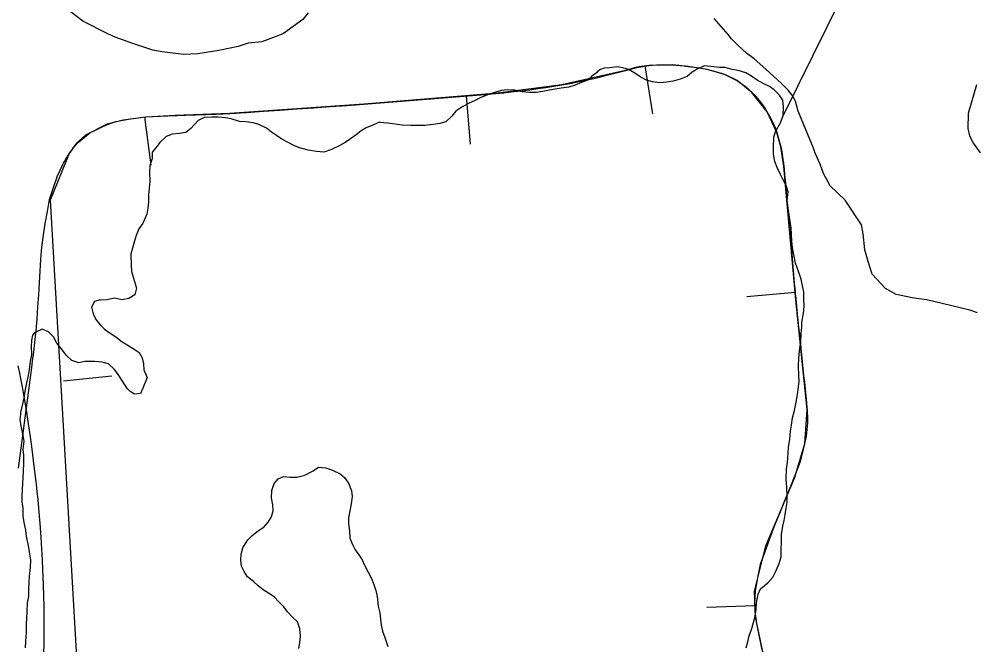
# Model space of a CAD drawing. Extents: x 3180038 to 3217926, y 922069 to 947485.
# Drawn here: x 3193594.3 to 3194087.4, y 941823.9 to 942147.1 of the extents above; entities that cross this region are included whole.
import ezdxf

# ---------------------------------------------------------------- set-up
doc = ezdxf.new("R2010")
doc.units = 0
for name, color, linetype in [('V-BORW-LINE', 7, 'Continuous'), ('V-ROAD-CNTR', 7, 'Continuous'), ('V-SITE-VEGE', 7, 'Continuous'), ('V-TOPO-SHOR', 7, 'Continuous')]:
    doc.layers.add(name, color=color, linetype=linetype)

msp = doc.modelspace()

# ---------------------------------------------------------------- linework, layer by layer
at = {"layer": 'V-BORW-LINE'}
for p, q in [((3193909.43, 942121.13), (3193911.44, 942121.63)), ((3193911.44, 942121.63), (3193913.44, 942122.09)), ((3193913.44, 942122.09), (3193915.45, 942122.54)), ((3193915.45, 942122.54), (3193917.48, 942122.83)), ((3193917.48, 942122.83), (3193919.51, 942123.11)), ((3193917.57, 942122.9), (3193921.47, 942098.2)), ((3193919.51, 942123.11), (3193921.54, 942123.34)), ((3193921.54, 942123.34), (3193923.57, 942123.51)), ((3193923.57, 942123.51), (3193925.61, 942123.56)), ((3193925.61, 942123.56), (3193927.64, 942123.57)), ((3193927.64, 942123.57), (3193929.68, 942123.51)), ((3193929.68, 942123.51), (3193931.72, 942123.43)), ((3193931.72, 942123.43), (3193933.76, 942123.28)), ((3193933.76, 942123.28), (3193935.8, 942123.12)), ((3193935.8, 942123.12), (3193937.84, 942122.92)), ((3193942.06, 942122.43), (3193944.24, 942122.13)), ((3193944.24, 942122.13), (3193946.41, 942121.77)), ((3193946.41, 942121.77), (3193948.58, 942121.4)), ((3193891.13, 942116.42), (3193895.21, 942117.42)), ((3193895.21, 942117.42), (3193899.3, 942118.42)), ((3193899.3, 942118.42), (3193903.37, 942119.48)), ((3193903.37, 942119.48), (3193907.43, 942120.59)), ((3193907.43, 942120.59), (3193909.43, 942121.13)), ((3193948.58, 942121.4), (3193950.71, 942120.88)), ((3193950.71, 942120.88), (3193952.84, 942120.36)), ((3193952.84, 942120.36), (3193954.95, 942119.79)), ((3193954.95, 942119.79), (3193957.05, 942119.15)), ((3193957.05, 942119.15), (3193959.18, 942118.27)), ((3193959.18, 942118.27), (3193961.27, 942117.29)), ((3193961.27, 942117.29), (3193963.33, 942116.22)), ((3193862.28, 942111.21), (3193866.42, 942111.81)), ((3193866.42, 942111.81), (3193870.55, 942112.44)), ((3193870.55, 942112.44), (3193874.68, 942113.1)), ((3193874.68, 942113.1), (3193878.8, 942113.89)), ((3193878.8, 942113.89), (3193882.91, 942114.71)), ((3193882.91, 942114.71), (3193887.02, 942115.56)), ((3193887.02, 942115.56), (3193891.13, 942116.42)), ((3193963.33, 942116.22), (3193965.39, 942115.16)), ((3193965.39, 942115.16), (3193967.32, 942113.79)), ((3193967.32, 942113.79), (3193969.23, 942112.39)), ((3193969.23, 942112.39), (3193971.05, 942110.88)), ((3193815.6, 942106.59), (3193824.24, 942107.31)), ((3193824.24, 942107.31), (3193832.88, 942108.05)), ((3193825.31, 942107.48), (3193827.33, 942082.57)), ((3193845.68, 942109.2), (3193849.84, 942109.64)), ((3193849.84, 942109.64), (3193853.99, 942110.12)), ((3193853.99, 942110.12), (3193858.15, 942110.61)), ((3193858.15, 942110.61), (3193862.28, 942111.21)), ((3193974.72, 942107.23), (3193976.54, 942105.1)), ((3193746.43, 942101.31), (3193755.08, 942101.93)), ((3193755.08, 942101.93), (3193763.72, 942102.56)), ((3193763.72, 942102.56), (3193772.37, 942103.19)), ((3193772.37, 942103.19), (3193781.02, 942103.85)), ((3193781.02, 942103.85), (3193789.66, 942104.52)), ((3193789.66, 942104.52), (3193798.31, 942105.2)), ((3193798.31, 942105.2), (3193806.95, 942105.88)), ((3193806.95, 942105.88), (3193815.6, 942106.59)), ((3193976.54, 942105.1), (3193978.21, 942102.87)), ((3193978.21, 942102.87), (3193979.86, 942100.62)), ((3193659.58, 942096.55), (3193663.43, 942096.83)), ((3193663.43, 942096.83), (3193667.28, 942097.06)), ((3193667.28, 942097.06), (3193671.14, 942097.23)), ((3193676.77, 942097.44), (3193678.53, 942097.5)), ((3193678.53, 942097.5), (3193680.29, 942097.57)), ((3193680.29, 942097.57), (3193682.05, 942097.63)), ((3193682.05, 942097.63), (3193683.81, 942097.69)), ((3193683.81, 942097.69), (3193685.58, 942097.74)), ((3193685.58, 942097.74), (3193687.34, 942097.8)), ((3193687.34, 942097.8), (3193689.1, 942097.85)), ((3193689.1, 942097.85), (3193690.86, 942097.9)), ((3193690.86, 942097.9), (3193692.62, 942097.95)), ((3193692.62, 942097.95), (3193694.39, 942098.01)), ((3193694.39, 942098.01), (3193696.15, 942098.06)), ((3193696.15, 942098.06), (3193697.91, 942098.14)), ((3193697.91, 942098.14), (3193699.67, 942098.22)), ((3193699.67, 942098.22), (3193701.43, 942098.31)), ((3193711.84, 942098.94), (3193720.49, 942099.51)), ((3193720.49, 942099.51), (3193729.14, 942100.1)), ((3193729.14, 942100.1), (3193737.79, 942100.69)), ((3193737.79, 942100.69), (3193746.43, 942101.31)), ((3193979.86, 942100.62), (3193981.17, 942098.22)), ((3193981.17, 942098.22), (3193982.49, 942095.82)), ((3193637.53, 942091.6), (3193640.92, 942092.99)), ((3193640.92, 942092.99), (3193644.37, 942094.17)), ((3193644.37, 942094.17), (3193648.14, 942094.93)), ((3193648.14, 942094.93), (3193651.94, 942095.56)), ((3193651.94, 942095.56), (3193655.76, 942096.06)), ((3193655.76, 942096.06), (3193659.58, 942096.55)), ((3193659.1, 942096.41), (3193662.31, 942071.61)), ((3193982.49, 942095.82), (3193983.72, 942093.39)), ((3193983.72, 942093.39), (3193984.86, 942090.92)), ((3193627.96, 942085.98), (3193630.89, 942088.39)), ((3193630.89, 942088.39), (3193634.21, 942090)), ((3193634.21, 942090), (3193637.53, 942091.6)), ((3193984.86, 942090.92), (3193985.69, 942088.49)), ((3193985.69, 942088.49), (3193986.44, 942086.03)), ((3193622.53, 942080.72), (3193625.09, 942083.52)), ((3193625.09, 942083.52), (3193627.96, 942085.98)), ((3193986.44, 942086.03), (3193987.11, 942083.56)), ((3193987.11, 942083.56), (3193987.78, 942081.08)), ((3193987.78, 942081.08), (3193988.23, 942078.55)), ((3193988.23, 942078.55), (3193988.67, 942076.01)), ((3193988.67, 942076.01), (3193989.02, 942073.47)), ((3193614.24, 942066.13), (3193616.98, 942072.04)), ((3193612.1, 942060.06), (3193614.24, 942066.13)), ((3193989.71, 942066.61), (3193990.11, 942062.31)), ((3193990.11, 942062.31), (3193990.5, 942058.01)), ((3193610.13, 942053.93), (3193612.1, 942060.06)), ((3193990.5, 942058.01), (3193990.89, 942053.7)), ((3193609.01, 942047.77), (3193610.13, 942053.93)), ((3193990.89, 942053.7), (3193991.27, 942049.4)), ((3193607.89, 942041.61), (3193609.01, 942047.77)), ((3193991.27, 942049.4), (3193991.66, 942045.09)), ((3193991.66, 942045.09), (3193992.04, 942040.79)), ((3193606.94, 942035.43), (3193607.89, 942041.61)), ((3193992.04, 942040.79), (3193992.42, 942036.48)), ((3193606.12, 942029.24), (3193606.94, 942035.43)), ((3193992.42, 942036.48), (3193992.79, 942032.18)), ((3193605.62, 942023.1), (3193606.12, 942029.24)), ((3193992.79, 942032.18), (3193993.17, 942027.87)), ((3193993.17, 942027.87), (3193993.54, 942023.57)), ((3193605.19, 942016.96), (3193605.62, 942023.1)), ((3193993.54, 942023.57), (3193993.92, 942019.27)), ((3193993.92, 942019.27), (3193994.31, 942014.96)), ((3193604.83, 942010.81), (3193605.19, 942016.96)), ((3193994.31, 942014.96), (3193994.7, 942010.66)), ((3193604.47, 942004.67), (3193604.83, 942010.81)), ((3193994.7, 942010.66), (3193995.1, 942006.36)), ((3193604.07, 941998.53), (3193604.47, 942004.67)), ((3193995.16, 942005.84), (3193970.26, 942003.61)), ((3193603.67, 941992.38), (3193604.07, 941998.53)), ((3193995.85, 941998.5), (3193996.2, 941994.95)), ((3193996.2, 941994.95), (3193996.56, 941991.4)), ((3193603.15, 941986.25), (3193603.67, 941992.38)), ((3193996.56, 941991.4), (3193996.92, 941987.84)), ((3193996.92, 941987.84), (3193997.29, 941984.29)), ((3193997.29, 941984.29), (3193997.66, 941980.74)), ((3193997.66, 941980.74), (3193998.03, 941977.18)), ((3193998.03, 941977.18), (3193998.4, 941973.63)), ((3193998.4, 941973.63), (3193998.77, 941970.1)), ((3193998.77, 941970.1), (3193999.14, 941966.57)), ((3193599.16, 941954.11), (3193600.85, 941967.12)), ((3193999.14, 941966.57), (3193999.51, 941963.04)), ((3193642.21, 941962.65), (3193617.33, 941960.11)), ((3193999.51, 941963.04), (3193999.88, 941959.51)), ((3193999.88, 941959.51), (3194000.24, 941955.98)), ((3193597.45, 941941.11), (3193599.16, 941954.11)), ((3194000.24, 941955.98), (3194000.6, 941952.45)), ((3194000.6, 941952.45), (3194000.94, 941948.92)), ((3193595.73, 941928.11), (3193597.45, 941941.11)), ((3194001.45, 941938.52), (3194000.8, 941931.65)), ((3194000.8, 941931.65), (3193999.33, 941924.8)), ((3193594.01, 941915.11), (3193595.73, 941928.11)), ((3193999.33, 941924.8), (3193997.57, 941918.01)), ((3193997.57, 941918.01), (3193994.98, 941911.41)), ((3193994.98, 941911.41), (3193992.38, 941904.81)), ((3193992.38, 941904.81), (3193989.71, 941898.24)), ((3193989.71, 941898.24), (3193986.96, 941891.7)), ((3193986.96, 941891.7), (3193984.32, 941885.17)), ((3193984.32, 941885.17), (3193981.81, 941878.59)), ((3193981.81, 941878.59), (3193979.45, 941871.96)), ((3193979.45, 941871.96), (3193977.09, 941865.33)), ((3193977.09, 941865.33), (3193975.65, 941858.6)), ((3193975.65, 941858.6), (3193974.5, 941851.84)), ((3193974.5, 941851.84), (3193974.16, 941845.07)), ((3193974.46, 941844.08), (3193949.47, 941843.2)), ((3193975.21, 941834.9), (3193975.82, 941831.5)), ((3193975.82, 941831.5), (3193976.5, 941828.1)), ((3193976.5, 941828.1), (3193977.18, 941824.71)), ((3193977.18, 941824.71), (3193977.99, 941821.31))]:
    msp.add_line(p, q, dxfattribs=at)
for points in [[(3193913.39, 942122.24), (3193907.43, 942120.59)], [(3193919.48, 942123.2), (3193913.39, 942122.24)], [(3193931.77, 942123.46), (3193919.48, 942123.2)], [(3193939.87, 942122.71), (3193931.77, 942123.46)], [(3193949.64, 942121.16), (3193939.87, 942122.71)], [(3193907.43, 942120.59), (3193874.68, 942113.1)], [(3193959.12, 942118.38), (3193949.64, 942121.16)], [(3193965.17, 942115.35), (3193959.12, 942118.38)], [(3193874.68, 942113.1), (3193841.52, 942108.8)], [(3193972.8, 942109.27), (3193965.17, 942115.35)], [(3193841.52, 942108.8), (3193772.37, 942103.19)], [(3193980.76, 942099.16), (3193972.8, 942109.27)], [(3193772.37, 942103.19), (3193703.19, 942098.41)], [(3193675, 942097.37), (3193659.78, 942096.5)], [(3193689.1, 942097.85), (3193675, 942097.37)], [(3193703.19, 942098.41), (3193689.1, 942097.85)], [(3193985.75, 942088.51), (3193980.76, 942099.16)], [(3193639.81, 942092.85), (3193628.7, 942087.22)], [(3193648.14, 942094.99), (3193639.81, 942092.85)], [(3193659.78, 942096.5), (3193648.14, 942094.99)], [(3193628.7, 942087.22), (3193624.07, 942083.02)], [(3193987.78, 942081.12), (3193985.75, 942088.51)], [(3193624.07, 942083.02), (3193620.24, 942077.69)], [(3193620.24, 942077.69), (3193610.37, 942053.59)], [(3193989.31, 942070.92), (3193987.78, 942081.12)], [(3193992.42, 942036.48), (3193989.31, 942070.92)], [(3193610.37, 942053.59), (3193660.67, 941180.63)], [(3193995.5, 942002.06), (3193992.42, 942036.48)], [(3193998.4, 941973.63), (3193995.5, 942002.06)], [(3194001.28, 941945.39), (3193998.4, 941973.63)], [(3194000.13, 941927.68), (3194001.28, 941945.39)], [(3193994.76, 941910.08), (3194000.13, 941927.68)], [(3193980.01, 941875.03), (3193994.76, 941910.08)], [(3193974.19, 941851.68), (3193980.01, 941875.03)], [(3193974.66, 941838.31), (3193974.19, 941851.68)], [(3193980.41, 941811.13), (3193974.66, 941838.31)]]:
    msp.add_lwpolyline(points, dxfattribs=at)
for points in [[(3193937.84, 942122.92), (3193939.87, 942122.71), (3193942.06, 942122.43)], [(3193832.88, 942108.05), (3193841.52, 942108.8), (3193845.68, 942109.2)], [(3193971.05, 942110.88), (3193972.8, 942109.27), (3193974.72, 942107.23)], [(3193671.14, 942097.23), (3193675, 942097.37), (3193676.77, 942097.44)], [(3193701.43, 942098.31), (3193703.19, 942098.41), (3193711.84, 942098.94)], [(3193616.98, 942072.04), (3193620.24, 942077.69), (3193622.53, 942080.72)], [(3193989.02, 942073.47), (3193989.31, 942070.92), (3193989.71, 942066.61)], [(3193995.1, 942006.36), (3193995.5, 942002.06), (3193995.85, 941998.5)], [(3193600.85, 941967.12), (3193602.5, 941980.13), (3193603.15, 941986.25)], [(3194000.94, 941948.92), (3194001.28, 941945.39), (3194001.45, 941938.52)], [(3193974.16, 941845.07), (3193974.66, 941838.31), (3193975.21, 941834.9)]]:
    msp.add_spline(points, degree=3, dxfattribs=at)
at = {"layer": 'V-ROAD-CNTR'}
msp.add_lwpolyline([(3193593.73, 941967.97), (3193594.53, 941964.25), (3193595.11, 941961.42), (3193595.92, 941957.21), (3193596.66, 941952.97), (3193597.93, 941945.28), (3193599.05, 941938.08), (3193600.03, 941931.33), (3193600.91, 941925), (3193601.68, 941919.06), (3193602.36, 941913.49), (3193602.96, 941908.26), (3193603.49, 941903.36), (3193603.95, 941898.77), (3193604.36, 941894.46), (3193604.72, 941890.41), (3193605.04, 941886.6), (3193605.57, 941879.51), (3193605.98, 941873.28), (3193606.28, 941867.83), (3193606.51, 941863.06), (3193606.69, 941858.88), (3193606.82, 941855.2), (3193606.99, 941848.82), (3193607.08, 941844.01), (3193607.12, 941840.38), (3193607.14, 941834.98), (3193607.12, 941829.56), (3193607.05, 941824.38), (3193606.94, 941819.37)], dxfattribs=at)
at = {"layer": 'V-SITE-VEGE'}
for points in [[(3193743.56, 942150.37), (3193740.93, 942146.93), (3193730.93, 942139.66), (3193726.59, 942137.96), (3193719.65, 942135.42), (3193712.73, 942134.61), (3193707.52, 942132.92), (3193697.56, 942130.83), (3193686.74, 942129.19), (3193679.38, 942128.81), (3193675.06, 942129.28), (3193668.15, 942130.2), (3193663.4, 942131.1), (3193652.61, 942134.64), (3193643.98, 942137.73), (3193640.11, 942139.5), (3193627.18, 942146.08), (3193613.42, 942156.57)], [(3194004.68, 942080.45), (3193996.61, 942099.54), (3193995.35, 942104.74), (3193993.65, 942107.78), (3193991.5, 942110.39), (3193988.07, 942113.88), (3193979.91, 942121.29), (3193973.89, 942126.53), (3193970.03, 942129.59), (3193965.73, 942133.52), (3193962.3, 942137), (3193960.59, 942139.18), (3193953.3, 942147.45)], [(3194088.84, 942113.1), (3194084.4, 942098.43), (3194084.34, 942090.64), (3194085.17, 942086.74), (3194087.3, 942082.84), (3194090.73, 942078.05)], [(3194089.22, 941995.46), (3194085.34, 941996.78), (3194066.78, 942001.25), (3194062.89, 942002.15), (3194055.55, 942003.07), (3194049.93, 942004.41), (3194047.34, 942004.86), (3194041.74, 942007.93), (3194034.88, 942015.34), (3194032.77, 942021.84), (3194031.09, 942027.91), (3194030.29, 942036.13), (3194029.46, 942040.9), (3194020.91, 942053.51), (3194013.18, 942060.92), (3194009.77, 942067.43), (3194008.08, 942072.2), (3194005.53, 942077.85), (3194004.68, 942080.45)]]:
    msp.add_lwpolyline(points, dxfattribs=at)
at = {"layer": 'V-TOPO-SHOR'}
msp.add_line((3194020.98, 942162.18), (3193988.92, 942097.3), dxfattribs=at)
for points in [[(3193983.13, 942111.48), (3193981.88, 942112.38), (3193979.03, 942113.66), (3193975.47, 942115.65), (3193972.62, 942117.64), (3193969.59, 942119.28), (3193965.67, 942120.56), (3193962.63, 942121.12), (3193959.06, 942122.04), (3193956.02, 942122.06), (3193951.55, 942122.63), (3193948.15, 942123.02), (3193944.56, 942121.26), (3193941.87, 942119.67), (3193939.34, 942117.54), (3193935.76, 942116.14), (3193932.17, 942115.09), (3193928.77, 942114.58), (3193925.19, 942114.25), (3193921.44, 942114.64), (3193918.4, 942115.56), (3193915.01, 942117.37), (3193912.35, 942119.18), (3193909.14, 942121), (3193906.11, 942121.91), (3193903.07, 942122.47), (3193899.49, 942121.96), (3193896.45, 942121.81), (3193894.65, 942121.11), (3193893.21, 942120.22), (3193892.49, 942119.33), (3193889.97, 942117.39), (3193888.35, 942115.97), (3193887.63, 942115.44), (3193887.09, 942115.26), (3193884.76, 942114.39), (3193881.53, 942112.98), (3193878.3, 942111.93), (3193874.36, 942111.43), (3193869.17, 942110.57), (3193864.87, 942109.71), (3193861.46, 942109.2), (3193857.89, 942109.23), (3193854.13, 942109.61), (3193850.2, 942110.36), (3193846.63, 942110.57), (3193843.4, 942110.24), (3193839.28, 942109.01), (3193836.23, 942107.96), (3193832.46, 942106.38), (3193829.59, 942104.97), (3193826.72, 942103.75), (3193823.49, 942101.98), (3193819.89, 942099.5), (3193817.9, 942097.02), (3193814.66, 942094), (3193811.61, 942093.13), (3193808.21, 942092.62), (3193803.91, 942092.11), (3193799.62, 942092.15), (3193796.57, 942092.17), (3193792.1, 942092.39), (3193788.53, 942092.77), (3193784.6, 942093.34), (3193780.85, 942093.72), (3193780.49, 942093.91), (3193777.44, 942092.5), (3193773.67, 942090.92), (3193770.97, 942089.33), (3193768.45, 942087.38), (3193765.57, 942085.26), (3193762.7, 942083.31), (3193760, 942081.9), (3193755.69, 942079.79), (3193751.75, 942078.39), (3193747.99, 942078.77), (3193743.7, 942079.34), (3193739.24, 942080.63), (3193736.21, 942081.91), (3193733.36, 942083.36), (3193729.98, 942085.17), (3193727.31, 942086.98), (3193724.64, 942088.79), (3193722.15, 942090.78), (3193718.23, 942092.6), (3193715.19, 942093.52), (3193711.26, 942094.08), (3193708.22, 942094.29), (3193703.94, 942095.57), (3193700.9, 942096.13), (3193697.15, 942096.52), (3193693.93, 942096.54), (3193689.99, 942096.22), (3193686.76, 942094.81), (3193682.97, 942090.55), (3193680.45, 942088.6), (3193677.05, 942088.09), (3193673.47, 942087.76), (3193670.24, 942086.53), (3193666.99, 942083.34), (3193665, 942080.67)], [(3193989.13, 942101.59), (3193988.8, 942105.17), (3193987.03, 942107.87), (3193984.37, 942110.58), (3193983.13, 942111.48)], [(3193969.8, 941822.32), (3193970.72, 941825.53), (3193971.46, 941828.57), (3193972.74, 941832.32), (3193974.39, 941838.03), (3193974.96, 941841.96), (3193975.17, 941845.71), (3193976.09, 941850), (3193977.19, 941852.85), (3193980.97, 941855.86), (3193983.67, 941858.88), (3193985.31, 941862.27), (3193986.95, 941865.84), (3193987.87, 941869.41), (3193987.9, 941872.98), (3193988.11, 941877.1), (3193988.14, 941880.85), (3193988.71, 941885.14), (3193989.45, 941888.18), (3193990.01, 941891.21), (3193990.57, 941894.43), (3193990.95, 941897.65), (3193990.98, 941900.87), (3193990.83, 941905.16), (3193990.51, 941909.46), (3193990.73, 941914.64), (3193991.11, 941918.04), (3193991.51, 941922.87), (3193991.71, 941926.09), (3193992.45, 941930.01), (3193992.67, 941934.31), (3193993.23, 941937.34), (3193993.79, 941941.1), (3193994.72, 941945.02), (3193995.83, 941950.2), (3193996.58, 941954.49), (3193997.16, 941960.03), (3193997, 941963.07), (3193996.86, 941967.9), (3193997.07, 941972.02), (3193997.46, 941975.77), (3193998.03, 941980.6), (3193998.24, 941984.53), (3193998.44, 941986.68), (3193998.62, 941987.57), (3193998.65, 941990.61), (3193999.4, 941995.08), (3193999.79, 941998.83), (3193999.63, 942002.41), (3193999.66, 942005.99), (3193998.97, 942009.39), (3193998.28, 942012.79), (3193996.71, 942017.28), (3193995.31, 942021.05), (3193994.62, 942024.63), (3193993.76, 942028.93), (3193993.43, 942032.51), (3193993.27, 942035.91), (3193993.12, 942039.49), (3193992.44, 942043.61), (3193991.76, 942048.27), (3193991.09, 942053.64), (3193991.48, 942057.93), (3193990.43, 942061.16), (3193989.02, 942064.03), (3193987.61, 942066.9), (3193985.85, 942070.49), (3193984.62, 942073.54), (3193983.93, 942077.3), (3193983.96, 942080.88), (3193984.18, 942086.07), (3193984.92, 942089.1), (3193987.64, 942093.55), (3193988.92, 942097.3), (3193989.13, 942101.59)], [(3193665, 942080.67), (3193663.02, 942078.36), (3193662.99, 942075.14), (3193661.89, 942071.57), (3193661.69, 942067.99), (3193661.83, 942063.16), (3193661.24, 942056.37), (3193661.21, 942052.61), (3193660.83, 942049.39), (3193660.27, 942046.36), (3193658.26, 942041.72), (3193656.27, 942038.87), (3193654.81, 942035.31), (3193653.71, 942031.92), (3193652.06, 942025.67), (3193652.19, 942019.95), (3193652.34, 942016.72), (3193653.92, 942011.52), (3193654.96, 942008.12), (3193654.04, 942004.72), (3193650.98, 942002.78), (3193647.4, 942002.09), (3193643.83, 942003.01), (3193639.53, 942002.15), (3193636.31, 942002), (3193636.13, 942002.18), (3193633.26, 942001.31), (3193631.81, 941998.28), (3193632.68, 941994.87), (3193633.91, 941992), (3193636.21, 941989.12), (3193638.52, 941986.96), (3193641.36, 941984.97), (3193644.39, 941982.97), (3193647.59, 941980.45), (3193650.44, 941978.64), (3193653.82, 941976.64), (3193656.31, 941974.83), (3193657.9, 941972.14), (3193658.59, 941969.09), (3193658.75, 941965.87), (3193660.51, 941961.92), (3193658.32, 941956.57), (3193657.04, 941953.72), (3193654, 941953.39), (3193651.69, 941954.84), (3193650.09, 941956.28), (3193647.44, 941960.59), (3193645.67, 941963.29), (3193643.37, 941966.35), (3193640.53, 941969.05), (3193637.31, 941969.97), (3193633.38, 941970.18), (3193628.37, 941970.22), (3193625.15, 941969.53), (3193621.58, 941970.81), (3193618.74, 941973.52), (3193616.26, 941976.75), (3193613.78, 941979.81), (3193612.19, 941983.05), (3193609.53, 941985.57), (3193606.32, 941987.03), (3193602.37, 941985.09), (3193601.29, 941983.85), (3193600.73, 941981.17), (3193600.52, 941977.95), (3193600.67, 941973.65), (3193600.11, 941970.44), (3193599.54, 941966.15), (3193598.98, 941963.11), (3193598.23, 941959.18), (3193597.31, 941954.9), (3193596.74, 941951.32), (3193595.07, 941944), (3193595.07, 941943.11), (3193594.69, 941940.25), (3193595.2, 941936.85), (3193596.24, 941932.19), (3193596.75, 941929.14), (3193596.36, 941925.03), (3193596.69, 941921.81), (3193596.66, 941917.69), (3193596.45, 941913.58), (3193595.81, 941900.88)], [(3193738.85, 941821.96), (3193739.41, 941825), (3193739.62, 941828.57), (3193739.29, 941832.15), (3193738.06, 941835.74), (3193735.58, 941838.27), (3193732.91, 941840.97), (3193731.15, 941843.49), (3193728.66, 941846.01), (3193726, 941848.72), (3193723.15, 941850.52), (3193720.48, 941852.33), (3193717.81, 941854.32), (3193715.33, 941856.67), (3193712.3, 941859.02), (3193710.54, 941861.71), (3193709.13, 941864.59), (3193708.79, 941867.63), (3193708.99, 941870.67), (3193709.92, 941874.06), (3193712.45, 941878.16), (3193714.61, 941880.29), (3193718.03, 941882.94), (3193720.73, 941884.71), (3193722.9, 941887.2), (3193724.71, 941890.05), (3193725.63, 941893.08), (3193725.47, 941896.3), (3193724.78, 941899.89), (3193724.81, 941903.64), (3193726.09, 941907.21), (3193728.08, 941909.7), (3193730.95, 941910.93), (3193734.17, 941910.55), (3193737.75, 941910.52), (3193741.87, 941911.56), (3193746.18, 941913.85), (3193749.05, 941915.62), (3193752.81, 941915.41), (3193756.2, 941914.13), (3193760.12, 941912.31), (3193762.43, 941910.33), (3193764.38, 941907.45), (3193765.96, 941903.5), (3193766.29, 941900.46), (3193765.9, 941896.7), (3193765.16, 941893.13), (3193764.42, 941889.56), (3193764.39, 941886.52), (3193764.9, 941882.58), (3193765.23, 941879), (3193766.46, 941875.77), (3193767.87, 941872.9), (3193769.82, 941870.38), (3193771.58, 941867.86), (3193772.81, 941864.99), (3193774.58, 941861.4), (3193776.34, 941858.16), (3193777.57, 941855.11), (3193778.62, 941852.06), (3193779.31, 941848.84), (3193779.81, 941843.83), (3193780.67, 941840.42), (3193781.01, 941837.2), (3193781.34, 941834.15), (3193782.03, 941830.93), (3193783.26, 941827.7), (3193784.83, 941823.04)], [(3193595.81, 941900.88), (3193595.79, 941897.67), (3193596.3, 941894.62), (3193596.27, 941890.33), (3193596.78, 941887.1), (3193597.64, 941883.16), (3193597.98, 941880.12), (3193599.19, 941874.2), (3193599.7, 941870.98), (3193600.21, 941867.58), (3193600, 941864), (3193599.61, 941859.35), (3193599.41, 941856.31), (3193599.2, 941852.74), (3193599.17, 941848.8), (3193598.6, 941845.59), (3193598.39, 941840.76), (3193598.19, 941837.72), (3193597.98, 941834.68), (3193597.95, 941830.39), (3193597.74, 941825.56), (3193597.53, 941822.34)]]:
    msp.add_lwpolyline(points, dxfattribs=at)

doc.saveas('drawing.dxf')
